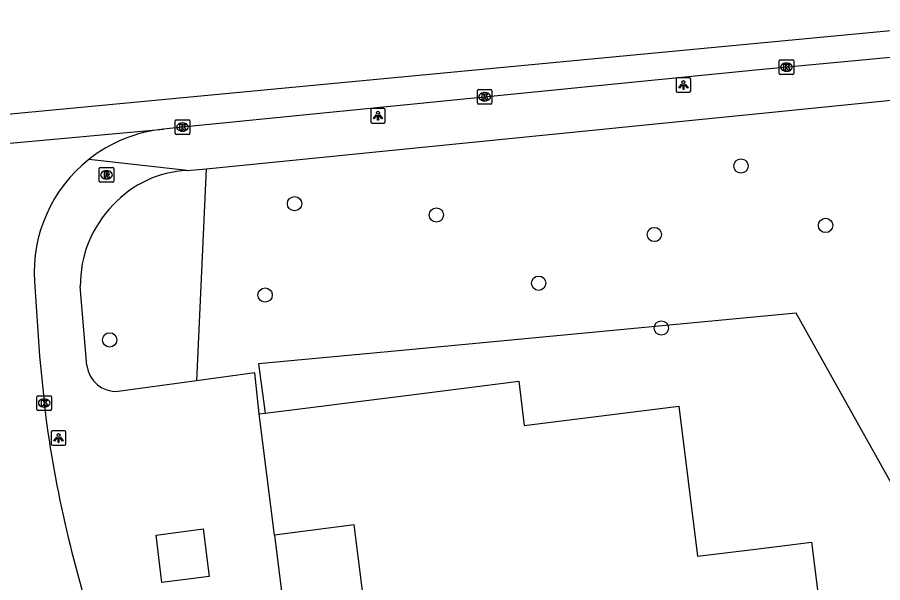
# Model space of a CAD drawing. Extents: x 161772 to 163123, y 383092 to 383917.
# Drawn here: x 162949.5 to 163008.7, y 383874.4 to 383913 of the extents above; entities that cross this region are included whole.
import ezdxf

# ---------------------------------------------------------------- set-up
doc = ezdxf.new("R2010")
doc.units = 0
for name, color, linetype in [('IMGEO_Boom', 7, 'Continuous'), ('IMGEO_Kolk', 7, 'Continuous'), ('IMGEO_Lichtpunt', 7, 'Continuous'), ('IMGEO_Loofbos', 7, 'Continuous'), ('IMGEO_Pand', 7, 'Continuous'), ('IMGEO_Rijbaan_lokaal_gesloten', 7, 'Continuous'), ('IMGEO_Rioolput', 7, 'Continuous'), ('IMGEO_Voetpad_open', 7, 'Continuous')]:
    doc.layers.add(name, color=color, linetype=linetype)

msp = doc.modelspace()

# ---------------------------------------------------------------- linework, layer by layer
at = {"layer": 'IMGEO_Boom'}
for centre in [(162999.012, 383902.827), (162968.496, 383900.251), (162978.192, 383899.481), (163004.792, 383898.768), (162993.092, 383898.148), (162985.184, 383894.821), (162966.481, 383894.009), (162993.565, 383891.757), (162955.857, 383890.946)]:
    msp.add_circle(centre, 0.489, dxfattribs=at)
at = {"layer": 'IMGEO_Kolk'}
for p, q in [((163001.621, 383909.16), (163001.621, 383910.012)), ((163001.696, 383910.086), (163002.548, 383910.086)), ((163002.109, 383909.866), (163002.134, 383909.866)), ((163002.622, 383910.012), (163002.622, 383909.16)), ((163002.548, 383909.086), (163001.696, 383909.086)), ((163002.132, 383909.306), (163002.107, 383909.306)), ((162980.99, 383907.135), (162980.99, 383907.987)), ((162981.065, 383908.061), (162981.917, 383908.061)), ((162981.991, 383907.987), (162981.991, 383907.135)), ((162981.501, 383907.281), (162981.476, 383907.281)), ((162981.478, 383907.841), (162981.503, 383907.841)), ((162981.917, 383907.061), (162981.065, 383907.061)), ((162960.338, 383905.063), (162960.338, 383905.915)), ((162960.413, 383905.989), (162961.265, 383905.989)), ((162960.826, 383905.769), (162960.851, 383905.769)), ((162961.339, 383905.915), (162961.339, 383905.063)), ((162961.265, 383904.989), (162960.413, 383904.989)), ((162960.849, 383905.209), (162960.824, 383905.209)), ((162950.885, 383886.205), (162950.885, 383887.057)), ((162950.96, 383887.131), (162951.812, 383887.131)), ((162951.373, 383886.911), (162951.398, 383886.911)), ((162951.886, 383887.057), (162951.886, 383886.205)), ((162951.812, 383886.131), (162950.96, 383886.131)), ((162951.396, 383886.351), (162951.371, 383886.351))]:
    msp.add_line(p, q, dxfattribs=at)
for points in [[(163001.621, 383909.16), (163001.621, 383910.012)], [(163001.696, 383910.086), (163002.548, 383910.086)], [(163001.942, 383909.786), (163002.065, 383909.786), (163002.065, 383909.635), (163002.195, 383909.786), (163002.359, 383909.786), (163002.213, 383909.635), (163002.366, 383909.386), (163002.214, 383909.386), (163002.129, 383909.55), (163002.065, 383909.483), (163002.065, 383909.386), (163001.942, 383909.386), (163001.942, 383909.786)], [(163002.622, 383910.012), (163002.622, 383909.16)], [(163002.548, 383909.086), (163001.696, 383909.086)], [(162980.99, 383907.135), (162980.99, 383907.987)], [(162981.065, 383908.061), (162981.917, 383908.061)], [(162981.991, 383907.987), (162981.991, 383907.135)], [(162981.311, 383907.761), (162981.434, 383907.761), (162981.434, 383907.61), (162981.564, 383907.761), (162981.728, 383907.761), (162981.582, 383907.61), (162981.735, 383907.361), (162981.583, 383907.361), (162981.498, 383907.525), (162981.434, 383907.458), (162981.434, 383907.361), (162981.311, 383907.361), (162981.311, 383907.761)], [(162981.917, 383907.061), (162981.065, 383907.061)], [(162960.338, 383905.063), (162960.338, 383905.915)], [(162960.413, 383905.989), (162961.265, 383905.989)], [(162960.659, 383905.689), (162960.782, 383905.689), (162960.782, 383905.538), (162960.912, 383905.689), (162961.076, 383905.689), (162960.93, 383905.538), (162961.083, 383905.289), (162960.931, 383905.289), (162960.846, 383905.453), (162960.782, 383905.386), (162960.782, 383905.289), (162960.659, 383905.289), (162960.659, 383905.689)], [(162961.339, 383905.915), (162961.339, 383905.063)], [(162961.265, 383904.989), (162960.413, 383904.989)], [(162950.885, 383886.205), (162950.885, 383887.057)], [(162950.96, 383887.131), (162951.812, 383887.131)], [(162951.206, 383886.831), (162951.329, 383886.831), (162951.329, 383886.68), (162951.459, 383886.831), (162951.623, 383886.831), (162951.477, 383886.68), (162951.63, 383886.431), (162951.478, 383886.431), (162951.393, 383886.595), (162951.329, 383886.528), (162951.329, 383886.431), (162951.206, 383886.431), (162951.206, 383886.831)], [(162951.886, 383887.057), (162951.886, 383886.205)], [(162951.812, 383886.131), (162950.96, 383886.131)]]:
    msp.add_lwpolyline(points, dxfattribs=at)
for centre, start, end in [((163001.698, 383910.01), 91.55205, 178.44795), ((163001.698, 383910.01), 91.55205, 178.44795), ((163002.546, 383910.01), 1.55205, 88.44795), ((163002.546, 383910.01), 1.55205, 88.44795), ((163001.698, 383909.162), 181.55205, 268.44795), ((163001.698, 383909.162), 181.55205, 268.44795), ((163002.546, 383909.162), 271.55205, 358.44795), ((163002.546, 383909.162), 271.55205, 358.44795), ((162981.067, 383907.985), 91.55205, 178.44795), ((162981.067, 383907.985), 91.55205, 178.44795), ((162981.915, 383907.985), 1.55205, 88.44795), ((162981.915, 383907.985), 1.55205, 88.44795), ((162981.067, 383907.137), 181.55205, 268.44795), ((162981.067, 383907.137), 181.55205, 268.44795), ((162981.915, 383907.137), 271.55205, 358.44795), ((162981.915, 383907.137), 271.55205, 358.44795), ((162960.415, 383905.913), 91.55205, 178.44795), ((162960.415, 383905.913), 91.55205, 178.44795), ((162961.263, 383905.913), 1.55205, 88.44795), ((162961.263, 383905.913), 1.55205, 88.44795), ((162960.415, 383905.065), 181.55205, 268.44795), ((162960.415, 383905.065), 181.55205, 268.44795), ((162961.263, 383905.065), 271.55205, 358.44795), ((162961.263, 383905.065), 271.55205, 358.44795), ((162950.962, 383887.055), 91.55205, 178.44795), ((162950.962, 383887.055), 91.55205, 178.44795), ((162951.81, 383887.055), 1.55205, 88.44795), ((162951.81, 383887.055), 1.55205, 88.44795), ((162950.962, 383886.207), 181.55205, 268.44795), ((162950.962, 383886.207), 181.55205, 268.44795), ((162951.81, 383886.207), 271.55205, 358.44795), ((162951.81, 383886.207), 271.55205, 358.44795)]:
    msp.add_arc(centre, 0.0765, start, end, dxfattribs=at)
for centre, major_axis, ratio, start_param, end_param in [((163002.108, 383909.586), (-0.387, 0.002), 0.722429, 4.712389, 7.853982), ((163002.133, 383909.586), (-0.39, 0.002), 0.717154, 1.570796, 4.712389), ((162981.477, 383907.561), (-0.387, 0.002), 0.722429, 4.712389, 7.853982), ((162981.502, 383907.561), (-0.39, 0.002), 0.717154, 1.570796, 4.712389), ((162960.825, 383905.489), (-0.387, 0.002), 0.722429, 4.712389, 7.853982), ((162960.85, 383905.489), (-0.39, 0.002), 0.717154, 1.570796, 4.712389), ((162951.372, 383886.631), (-0.387, 0.002), 0.722429, 4.712389, 7.853982), ((162951.397, 383886.631), (-0.39, 0.002), 0.717154, 1.570796, 4.712389)]:
    msp.add_ellipse(centre, major_axis=major_axis, ratio=ratio, start_param=start_param, end_param=end_param, dxfattribs=at)
at = {"layer": 'IMGEO_Lichtpunt'}
for p, q in [((162994.579, 383908.768), (162994.579, 383907.961)), ((162994.579, 383908.768), (162994.579, 383907.961)), ((162995.481, 383908.863), (162994.673, 383908.863)), ((162995.481, 383908.863), (162994.673, 383908.863)), ((162995.575, 383907.961), (162995.575, 383908.768)), ((162995.575, 383907.961), (162995.575, 383908.768)), ((162994.673, 383907.867), (162995.481, 383907.867)), ((162994.673, 383907.867), (162995.481, 383907.867)), ((162974.603, 383906.763), (162973.795, 383906.763)), ((162974.603, 383906.763), (162973.795, 383906.763)), ((162973.701, 383906.668), (162973.701, 383905.861)), ((162973.701, 383906.668), (162973.701, 383905.861)), ((162974.697, 383905.861), (162974.697, 383906.668)), ((162974.697, 383905.861), (162974.697, 383906.668)), ((162973.795, 383905.767), (162974.603, 383905.767)), ((162973.795, 383905.767), (162974.603, 383905.767)), ((162951.865, 383884.642), (162951.865, 383883.835)), ((162951.865, 383884.642), (162951.865, 383883.835)), ((162952.767, 383884.737), (162951.959, 383884.737)), ((162952.767, 383884.737), (162951.959, 383884.737)), ((162952.861, 383883.835), (162952.861, 383884.642)), ((162952.861, 383883.835), (162952.861, 383884.642)), ((162951.959, 383883.741), (162952.767, 383883.741)), ((162951.959, 383883.741), (162952.767, 383883.741))]:
    msp.add_line(p, q, dxfattribs=at)
for points in [[(162994.953, 383908.432), (162994.992, 383908.404), (162994.804, 383908.142), (162994.766, 383908.169), (162994.953, 383908.432)], [(162995.055, 383908.384), (162995.102, 383908.384), (162995.102, 383908.062), (162995.055, 383908.062), (162995.055, 383908.384)], [(162995.165, 383908.404), (162995.203, 383908.431), (162995.39, 383908.169), (162995.351, 383908.141), (162995.165, 383908.404)], [(162974.075, 383906.332), (162974.114, 383906.304), (162973.926, 383906.042), (162973.888, 383906.069), (162974.075, 383906.332)], [(162974.177, 383906.284), (162974.224, 383906.284), (162974.224, 383905.962), (162974.177, 383905.962), (162974.177, 383906.284)], [(162974.287, 383906.304), (162974.325, 383906.331), (162974.512, 383906.069), (162974.473, 383906.041), (162974.287, 383906.304)], [(162952.239, 383884.306), (162952.278, 383884.278), (162952.09, 383884.016), (162952.052, 383884.043), (162952.239, 383884.306)], [(162952.341, 383884.258), (162952.388, 383884.258), (162952.388, 383883.936), (162952.341, 383883.936), (162952.341, 383884.258)], [(162952.451, 383884.278), (162952.489, 383884.305), (162952.676, 383884.043), (162952.637, 383884.015), (162952.451, 383884.278)]]:
    msp.add_lwpolyline(points, dxfattribs=at)
for centre in [(162995.078, 383908.566), (162974.2, 383906.466), (162952.364, 383884.44)]:
    msp.add_circle(centre, 0.0994, dxfattribs=at)
for centre, start, end in [((162994.673, 383908.768), 90, 180), ((162994.673, 383908.768), 90, 180), ((162995.481, 383908.768), 0, 90), ((162995.481, 383908.768), 0, 90), ((162994.673, 383907.961), 180, 270), ((162994.673, 383907.961), 180, 270), ((162995.481, 383907.961), 270, 0), ((162995.481, 383907.961), 270, 360), ((162973.795, 383906.668), 90, 180), ((162973.795, 383906.668), 90, 180), ((162974.603, 383906.668), 0, 90), ((162974.603, 383906.668), 0, 90), ((162973.795, 383905.861), 180, 270), ((162973.795, 383905.861), 180, 270), ((162974.603, 383905.861), 270, 0), ((162974.603, 383905.861), 270, 360), ((162951.959, 383884.642), 90, 180), ((162951.959, 383884.642), 90, 180), ((162952.767, 383884.642), 0, 90), ((162952.767, 383884.642), 0, 90), ((162951.959, 383883.835), 180, 270), ((162951.959, 383883.835), 180, 270), ((162952.767, 383883.835), 270, 0), ((162952.767, 383883.835), 270, 360)]:
    msp.add_arc(centre, 0.0946, start, end, dxfattribs=at)
at = {"layer": 'IMGEO_Loofbos'}
for points in [[(162962.461, 383902.643), (162961.796, 383888.15)], [(163029.33, 383845.982), (163023.091, 383856.517), (163002.777, 383892.764), (162975.595, 383890.208), (162966.03, 383889.308), (162966.488, 383885.942)]]:
    msp.add_lwpolyline(points, dxfattribs=at)
at = {"layer": 'IMGEO_Pand'}
for points in [[(162966.488, 383885.942), (162975.939, 383887.129), (162983.819, 383888.118), (162984.199, 383885.089), (162994.758, 383886.414), (162996.046, 383876.159), (163000, 383876.647), (163003.83, 383877.119), (163005.474, 383864.017), (163000, 383863.329), (162974.485, 383860.123), (162973.022, 383871.776), (162973.388, 383871.822), (162972.576, 383878.296), (162967.121, 383877.611)], [(162966.082, 383885.891), (162966.488, 383885.942)], [(162967.121, 383877.611), (162966.082, 383885.891)]]:
    msp.add_lwpolyline(points, dxfattribs=at)
at = {"layer": 'IMGEO_Rijbaan_lokaal_gesloten'}
for points in [[(162876.655, 383899.531), (163018.868, 383912.99)], [(163019.686, 383911.231), (163000, 383909.379), (162960.839, 383905.489), (162959.548, 383905.351)], [(162928.757, 383902.533), (162959.548, 383905.351)], [(162950.722, 383894.938), (162951.051, 383889.84), (162951.489, 383885.642)]]:
    msp.add_lwpolyline(points, dxfattribs=at)
for centre, radius, start, end in [((162960.541, 383895.564), 9.837, 95.7923, 128.32787), ((162960.534, 383895.565), 9.833, 128.30379, 183.65659), ((163036.191, 383897.266), 85.496, 187.81392, 199.01624)]:
    msp.add_arc(centre, radius, start, end, dxfattribs=at)
at = {"layer": 'IMGEO_Rioolput'}
for p, q in [((162955.139, 383901.8), (162955.139, 383902.652)), ((162955.214, 383902.726), (162956.066, 383902.726)), ((162956.14, 383902.652), (162956.14, 383901.8)), ((162955.627, 383902.506), (162955.652, 383902.506)), ((162956.066, 383901.726), (162955.214, 383901.726)), ((162955.65, 383901.946), (162955.625, 383901.946))]:
    msp.add_line(p, q, dxfattribs=at)
for points in [[(162955.139, 383901.8), (162955.139, 383902.652)], [(162955.214, 383902.726), (162956.066, 383902.726)], [(162956.14, 383902.652), (162956.14, 383901.8)], [(162955.728, 383902.424), (162955.476, 383902.426), (162955.476, 383902.026)], [(162955.476, 383902.026), (162955.6, 383902.026), (162955.6, 383902.188), (162955.611, 383902.188)], [(162955.654, 383902.345), (162955.6, 383902.345), (162955.6, 383902.264)], [(162955.6, 383902.264), (162955.652, 383902.264)], [(162955.658, 383902.159), (162955.729, 383902.026), (162955.869, 383902.026), (162955.804, 383902.152)], [(162956.066, 383901.726), (162955.214, 383901.726)]]:
    msp.add_lwpolyline(points, dxfattribs=at)
for centre, radius, start, end in [((162955.216, 383902.65), 0.0765, 91.55205, 178.44795), ((162955.216, 383902.65), 0.0765, 91.55205, 178.44795), ((162956.064, 383902.65), 0.0765, 1.55205, 88.44795), ((162956.064, 383902.65), 0.0765, 1.55205, 88.44795), ((162955.61, 383902.135), 0.0533, 26.02933, 88.69889), ((162955.636, 383902.453), 0.19, 274.7715, 282.96867), ((162955.66, 383902.249), 0.0964, 77.00612, 93.18647), ((162955.674, 383902.306), 0.0378, 276.66336, 79.67722), ((162955.727, 383902.314), 0.109, 350.36119, 89.41601), ((162955.725, 383902.314), 0.112, 277.58423, 350.98172), ((162955.709, 383902.099), 0.108, 29.51342, 73.79051), ((162955.216, 383901.802), 0.0765, 181.55205, 268.44795), ((162955.216, 383901.802), 0.0765, 181.55205, 268.44795), ((162956.064, 383901.802), 0.0765, 271.55205, 358.44795), ((162956.064, 383901.802), 0.0765, 271.55205, 358.44795)]:
    msp.add_arc(centre, radius, start, end, dxfattribs=at)
for centre, major_axis, ratio, start_param, end_param in [((162955.626, 383902.226), (-0.387, 0.002), 0.722429, 4.712389, 7.853982), ((162955.651, 383902.226), (-0.39, 0.002), 0.717154, 1.570796, 4.712389)]:
    msp.add_ellipse(centre, major_axis=major_axis, ratio=ratio, start_param=start_param, end_param=end_param, dxfattribs=at)
at = {"layer": 'IMGEO_Voetpad_open'}
for points in [[(162962.461, 383902.643), (163000, 383906.398), (163014.029, 383907.801), (163014.091, 383907.444)], [(162961.145, 383902.513), (162954.44, 383903.281)], [(162961.145, 383902.513), (162962.461, 383902.643)], [(162954.295, 383889.185), (162953.852, 383894.596)], [(162966.082, 383885.891), (162965.776, 383888.684), (162961.796, 383888.15)], [(162961.796, 383888.15), (162956.431, 383887.43)], [(162959.416, 383874.358), (162959.034, 383877.611), (162962.247, 383878.032), (162962.655, 383874.779), (162959.416, 383874.358)], [(162967.121, 383877.611), (162967.941, 383871.022), (162970.652, 383849.937), (162968.631, 383849.671), (162976.585, 383833.763)]]:
    msp.add_lwpolyline(points, dxfattribs=at)
for centre, radius, start, end in [((162961.426, 383895.308), 7.21, 92.23743, 137.61215), ((162961.664, 383894.684), 7.812, 135.40214, 180.6445), ((162956.299, 383889.446), 2.021, 187.43134, 273.75361)]:
    msp.add_arc(centre, radius, start, end, dxfattribs=at)

doc.saveas('drawing.dxf')
